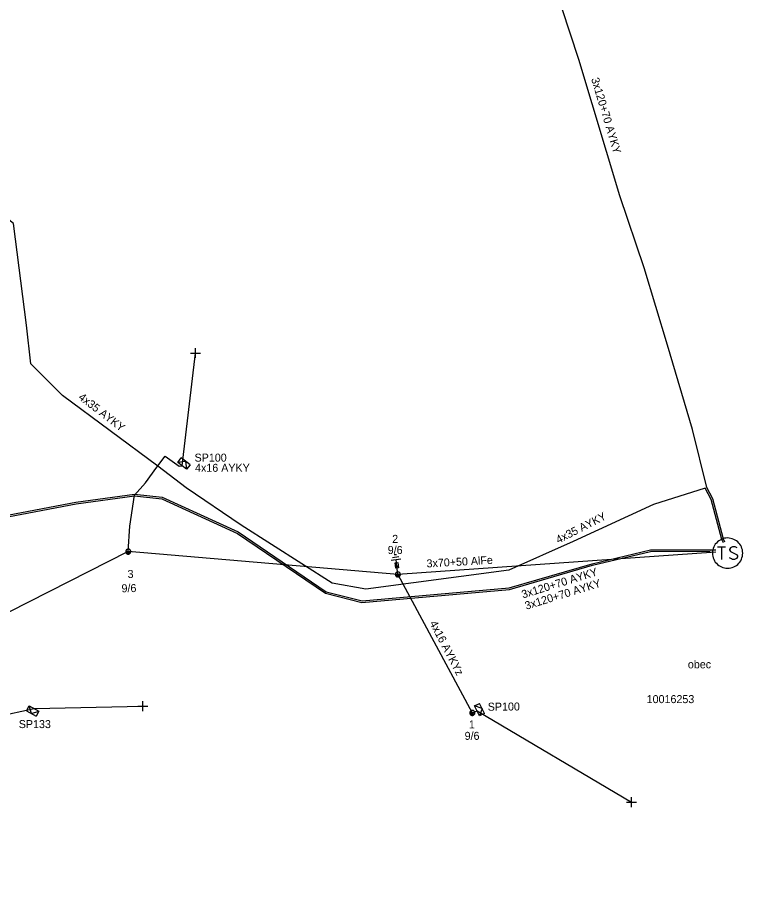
# Model space of a CAD drawing. Extents: x -748492 to -735633, y -1146251 to -1139940.
# Drawn here: x -742144.5 to -742053.9, y -1141176.6 to -1141068.6 of the extents above; entities that cross this region are included whole.
import ezdxf

# ---------------------------------------------------------------- set-up
doc = ezdxf.new("R2010")
doc.units = 0
for name, color, linetype in [('Vrstva 1', 7, 'Continuous'), ('Vrstva 12', 7, 'Continuous'), ('Vrstva 13', 7, 'Continuous'), ('Vrstva 14', 7, 'Continuous'), ('Vrstva 15', 7, 'Continuous'), ('Vrstva 16', 7, 'Continuous'), ('Vrstva 2', 7, 'Continuous'), ('Vrstva 25', 7, 'Continuous'), ('Vrstva 26', 7, 'Continuous'), ('Vrstva 27', 7, 'Continuous'), ('Vrstva 31', 7, 'Continuous'), ('Vrstva 33', 7, 'Continuous'), ('Vrstva 34', 7, 'Continuous'), ('Vrstva 5', 7, 'Continuous'), ('Vrstva 52', 7, 'Continuous'), ('Vrstva 54', 7, 'Continuous'), ('Vrstva 55', 7, 'Continuous'), ('Vrstva 59', 7, 'Continuous'), ('Vrstva 6', 7, 'Continuous'), ('Vrstva 9', 7, 'Continuous')]:
    doc.layers.add(name, color=color, linetype=linetype)

# ---------------------------------------------------------------- blocks, each defined once
blk = doc.blocks.new('NN440')
at = {"layer": 'Vrstva 2'}
for points in [[(0.63, 0), (0.63, 0.06), (0.62, 0.13), (0.6, 0.19), (0.58, 0.25), (0.55, 0.31), (0.51, 0.37), (0.47, 0.42), (0.42, 0.46), (0.37, 0.51), (0.32, 0.54), (0.26, 0.57), (0.2, 0.59), (0.13, 0.61), (0.07, 0.62), (0, 0.63), (-0.06, 0.62), (-0.13, 0.61), (-0.19, 0.59), (-0.26, 0.57), (-0.31, 0.54), (-0.37, 0.51), (-0.42, 0.46), (-0.47, 0.42), (-0.51, 0.37), (-0.54, 0.31), (-0.57, 0.25), (-0.6, 0.19), (-0.62, 0.13), (-0.63, 0.06), (-0.63, 0), (-0.63, -0.07), (-0.62, -0.14), (-0.6, -0.2), (-0.57, -0.26), (-0.54, -0.32), (-0.51, -0.37), (-0.47, -0.43), (-0.42, -0.47), (-0.37, -0.51), (-0.31, -0.55), (-0.26, -0.58), (-0.19, -0.6), (-0.13, -0.62), (-0.06, -0.63), (0, -0.63), (0.07, -0.63), (0.13, -0.62), (0.2, -0.6), (0.26, -0.58), (0.32, -0.55), (0.37, -0.51), (0.42, -0.47), (0.47, -0.43), (0.51, -0.37), (0.55, -0.32), (0.58, -0.26), (0.6, -0.2), (0.62, -0.14), (0.63, -0.07), (0.63, 0)], [(-0.63, 0), (0.63, 0)], [(-0.6, -0.18), (0.57, -0.18)], [(-0.51, -0.32), (0.5, -0.32)], [(-0.37, -0.47), (0.35, -0.47)]]:
    blk.add_lwpolyline(points, dxfattribs=at)
blk = doc.blocks.new('NN800')
at = {"layer": 'Vrstva 1'}
for points in [[(-0.44, 0.44), (0.44, -0.44)], [(-0.44, -0.44), (0.44, 0.44)]]:
    blk.add_lwpolyline(points, dxfattribs=at)
blk = doc.blocks.new('NN820')
at = {"layer": 'Vrstva 13'}
for points in [[(0, 0), (0, -1.05)], [(-0.16, -0.81), (0.16, -0.81)], [(-0.16, -1.47), (-0.16, -0.81)], [(0, -1.05), (-0.06, -0.93)], [(0, -1.05), (0.06, -0.93)], [(0.16, -0.81), (0.16, -1.47)], [(0.16, -1.47), (-0.16, -1.47)], [(0, -1.47), (0, -1.87)]]:
    blk.add_lwpolyline(points, dxfattribs=at)
blk = doc.blocks.new('NN630')
at = {"layer": 'Vrstva 9'}
for points in [[(0, -0.7), (-0.7, 0)], [(-0.7, -0.7), (-0.7, 0), (0.7, 0), (0.7, -0.7)], [(-0.7, -0.7), (0.7, -0.7)], [(0, -0.7), (0.7, 0)]]:
    blk.add_lwpolyline(points, dxfattribs=at)
blk = doc.blocks.new('NN810')
at = {"layer": 'Vrstva 14'}
for points in [[(0, -0.64), (0, -1.89)], [(0.63, -1.89), (-0.62, -1.89)], [(0.39, -2.2), (-0.4, -2.2)], [(0, -2.52), (-0.12, -2.52)], [(0.14, -2.52), (0, -2.52)]]:
    blk.add_lwpolyline(points, dxfattribs=at)
blk = doc.blocks.new('NN610')
at = {"layer": 'Vrstva 6'}
for points in [[(1.88, 0), (1.87, 0.2), (1.84, 0.39), (1.79, 0.58), (1.72, 0.77), (1.63, 0.94), (1.52, 1.11), (1.4, 1.26), (1.26, 1.4), (1.1, 1.53), (0.94, 1.63), (0.76, 1.72), (0.58, 1.8), (0.19, 1.88), (0.19, 1.88), (-0.01, 1.89), (-0.21, 1.88), (-0.4, 1.85), (-0.59, 1.8), (-0.78, 1.72), (-0.95, 1.63), (-1.12, 1.53), (-1.27, 1.4), (-1.41, 1.26), (-1.54, 1.11), (-1.64, 0.94), (-1.73, 0.77), (-1.8, 0.58), (-1.86, 0.39), (-1.89, 0.2), (-1.9, 0), (-1.89, -0.2), (-1.86, -0.39), (-1.8, -0.58), (-1.73, -0.77), (-1.64, -0.95), (-1.54, -1.11), (-1.41, -1.27), (-1.27, -1.41), (-1.12, -1.53), (-0.95, -1.64), (-0.78, -1.73), (-0.59, -1.8), (-0.4, -1.85), (-0.21, -1.88), (-0.01, -1.89), (0.19, -1.88), (0.39, -1.85), (0.58, -1.8), (0.76, -1.73), (0.94, -1.64), (1.1, -1.53), (1.26, -1.41), (1.4, -1.27), (1.52, -1.11), (1.63, -0.95), (1.72, -0.77), (1.79, -0.58), (1.84, -0.39), (1.87, -0.2), (1.88, 0)], [(-1.27, 0.78), (-0.26, 0.78)], [(-0.76, 0.78), (-0.76, -0.79)], [(1.19, 0.66), (0.94, 0.78), (0.62, 0.78), (0.37, 0.66), (0.24, 0.47), (0.24, 0.4), (0.37, 0.22), (1.12, -0.16), (1.25, -0.32), (1.25, -0.48), (1.12, -0.67), (0.87, -0.79), (0.62, -0.79), (0.49, -0.73), (0.24, -0.6)]]:
    blk.add_lwpolyline(points, dxfattribs=at)

msp = doc.modelspace()

# ---------------------------------------------------------------- linework, layer by layer
at = {"layer": 'Vrstva 1'}
msp.add_lwpolyline([(-742057.21, -1141135.39), (-742096.95, -1141138.17), (-742130.65, -1141135.31), (-742162.88, -1141151.67), (-742198.06, -1141163.72)], dxfattribs=at)
at = {"layer": 'Vrstva 5'}
for points in [[(-742056.08, -1141134.14), (-742056.27, -1141133.74), (-742057.61, -1141128.72), (-742058.36, -1141127.32), (-742060.12, -1141120.05), (-742063.27, -1141109.53), (-742066.18, -1141099.85), (-742069.22, -1141090.86), (-742074.35, -1141073.85), (-742077.51, -1141064.18), (-742080.26, -1141056.76), (-742086.73, -1141052.33), (-742092.04, -1141049.2), (-742100.13, -1141044.3), (-742101.81, -1141041.52), (-742097.24, -1141031.86), (-742093.25, -1141023.08), (-742089.89, -1141018.74), (-742085.01, -1141014.61), (-742084.59, -1141014.75)], [(-742056.27, -1141134.21), (-742056.45, -1141133.8), (-742057.79, -1141128.8), (-742058.55, -1141127.4), (-742065, -1141129.42), (-742075.04, -1141134.04), (-742083.08, -1141137.61), (-742100.97, -1141140.01), (-742105.15, -1141139.24), (-742116.53, -1141132.02), (-742123.42, -1141127.34), (-742126.96, -1141124.62), (-742138.88, -1141115.79), (-742142.81, -1141111.86), (-742143.36, -1141107.01), (-742144.98, -1141094.34), (-742156.23, -1141085.47), (-742160.67, -1141080.67), (-742170.12, -1141070.98), (-742182.93, -1141061.07)], [(-742235.76, -1141176.55), (-742234.3, -1141175.27), (-742227.29, -1141170.4), (-742214.49, -1141160.55), (-742201.36, -1141150.54), (-742190.92, -1141142.71), (-742179.88, -1141134.24), (-742165.99, -1141133.92), (-742150.78, -1141131.93), (-742137.14, -1141129.33), (-742129.87, -1141128.34), (-742126.46, -1141128.73), (-742117.01, -1141133.03), (-742105.98, -1141140.52), (-742101.44, -1141141.68), (-742082.99, -1141140.03), (-742072.63, -1141137.02), (-742065.37, -1141135.31), (-742057.94, -1141135.27)], [(-742235.46, -1141176.02), (-742234.42, -1141175.11), (-742227.41, -1141170.24), (-742214.61, -1141160.39), (-742201.48, -1141150.38), (-742191.04, -1141142.55), (-742179.94, -1141134.04), (-742166.01, -1141133.72), (-742150.82, -1141131.73), (-742137.18, -1141129.13), (-742129.87, -1141128.14), (-742126.4, -1141128.53), (-742116.91, -1141132.85), (-742105.9, -1141140.34), (-742101.42, -1141141.48), (-742083.03, -1141139.83), (-742072.69, -1141136.82), (-742065.39, -1141135.11), (-742057.63, -1141135.07), (-742057.21, -1141135.09)]]:
    msp.add_lwpolyline(points, dxfattribs=at)
at = {"layer": 'Vrstva 52'}
msp.add_lwpolyline([(-742130.65, -1141135.31), (-742130.43, -1141132.14), (-742129.87, -1141128.24), (-742128.51, -1141126.72), (-742127.06, -1141124.75), (-742126.02, -1141123.39), (-742124.28, -1141124.62), (-742123.91, -1141124.59)], dxfattribs=at)
at = {"layer": 'Vrstva 54'}
for points in [[(-742096.95, -1141138.17), (-742087.65, -1141155.46), (-742087.05, -1141155.21)], [(-742162.88, -1141151.67), (-742147.08, -1141155.92), (-742142.42, -1141154.92)]]:
    msp.add_lwpolyline(points, dxfattribs=at)
at = {"layer": 'Vrstva 59'}
for points in [[(-742123.91, -1141124.59), (-742122.25, -1141110.5)], [(-742142.42, -1141154.92), (-742128.81, -1141154.63)], [(-742087.05, -1141155.21), (-742067.75, -1141166.63)]]:
    msp.add_lwpolyline(points, dxfattribs=at)

# ---------------------------------------------------------------- block references
at = {"layer": 'Vrstva 13', "xscale": 0.5}
for p, yscale, rotation in [((-742130.65, -1141135.31), 0.5000000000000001, 1.1758860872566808), ((-742096.95, -1141138.17), 0.5, 7.115261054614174), ((-742087.65, -1141155.46), 0.5, -55.923011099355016)]:
    msp.add_blockref('NN440', p, dxfattribs=dict(at, yscale=yscale, rotation=rotation))
at = {"layer": 'Vrstva 15', "rotation": -172.8847389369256}
msp.add_blockref('NN810', (-742096.95, -1141138.17), dxfattribs=at)
at = {"layer": 'Vrstva 16', "rotation": -172.88473894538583}
msp.add_blockref('NN820', (-742096.95, -1141138.17), dxfattribs=at)
at = {"layer": 'Vrstva 25'}
msp.add_blockref('NN610', (-742055.74, -1141135.5), dxfattribs=at)
at = {"layer": 'Vrstva 31'}
for p, rotation in [((-742123.91, -1141124.59), 142.26216698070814), ((-742142.42, -1141154.92), -28.646458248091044), ((-742087.05, -1141155.21), 116.75923146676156)]:
    msp.add_blockref('NN630', p, dxfattribs=dict(at, rotation=rotation))
at = {"layer": 'Vrstva 34', "rotation": 45}
for p in [(-742122.25, -1141110.5), (-742128.81, -1141154.63), (-742067.75, -1141166.63)]:
    msp.add_blockref('NN800', p, dxfattribs=at)

# ---------------------------------------------------------------- texts
at = {"layer": 'Vrstva 12'}
msp.add_text('9/6', height=1, dxfattribs=at).set_placement((-742098.22, -1141135.61))
for rotation, p in [(1.176, (-742131.48, -1141140.4)), (0.015, (-742088.61, -1141158.83))]:
    msp.add_text('9/6', height=1, rotation=rotation, dxfattribs=at).set_placement(p)
at = {"layer": 'Vrstva 14'}
msp.add_text('2', height=1, dxfattribs=at).set_placement((-742097.66, -1141134.22))
for s, rotation, p in [('3', 1.176, (-742130.72, -1141138.61)), ('1', 0.318, (-742088.08, -1141157.41))]:
    msp.add_text(s, height=1, rotation=rotation, dxfattribs=at).set_placement(p)
at = {"layer": 'Vrstva 2'}
msp.add_text('3x70+50 AlFe', height=1, rotation=3.17, dxfattribs=at).set_placement((-742093.34, -1141137.3))
at = {"layer": 'Vrstva 26'}
msp.add_text('10016253', height=1, dxfattribs=at).set_placement((-742065.86, -1141154.24))
at = {"layer": 'Vrstva 27'}
msp.add_text('obec', height=1, dxfattribs=at).set_placement((-742060.71, -1141149.89))
at = {"layer": 'Vrstva 33'}
for s, rotation, p in [('SP100', 359.994, (-742122.36, -1141124.07)), ('SP100', 0.423, (-742085.72, -1141155.19)), ('SP133', 0.014, (-742144.33, -1141157.36))]:
    msp.add_text(s, height=1, rotation=rotation, dxfattribs=at).set_placement(p)
at = {"layer": 'Vrstva 54'}
msp.add_text('4x16 AYKY', height=1, rotation=359.992, dxfattribs=at).set_placement((-742122.3, -1141125.34))
at = {"layer": 'Vrstva 55'}
msp.add_text('4x16 AYKYz', height=1, rotation=297.483, dxfattribs=at).set_placement((-742093.02, -1141144.25))
at = {"layer": 'Vrstva 6'}
for s, rotation, p in [('3x120+70 AYKY', 286.699, (-742072.81, -1141076.25)), ('4x35 AYKY', 322.253, (-742136.96, -1141116.19)), ('4x35 AYKY', 27.245, (-742076.89, -1141134.34)), ('3x120+70 AYKY', 17.225, (-742081.32, -1141141.17)), ('3x120+70 AYKY', 17.21, (-742080.91, -1141142.58))]:
    msp.add_text(s, height=1, rotation=rotation, dxfattribs=at).set_placement(p)

doc.saveas('drawing.dxf')
